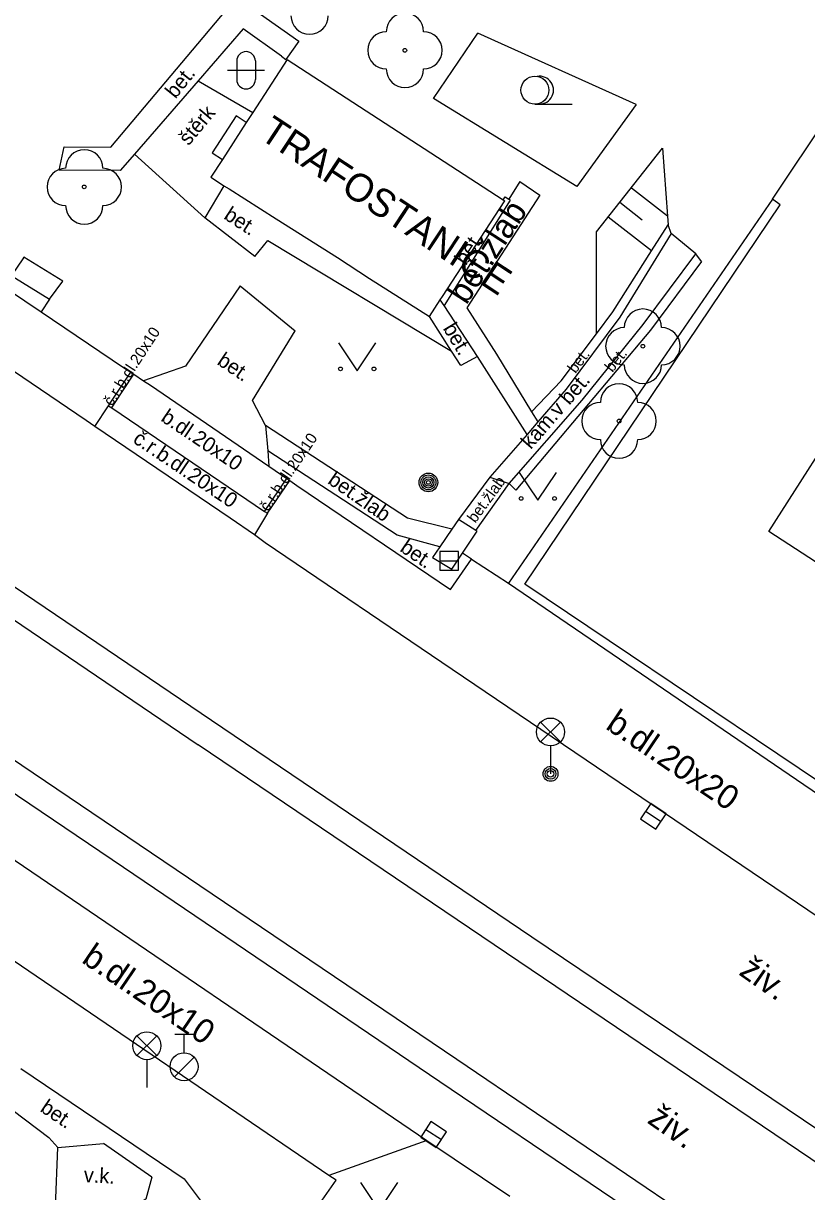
# Model space of a CAD drawing. Extents: x -600391 to -599491, y -1160176 to -1159402.
# Drawn here: x -599642.29 to -599621.26, y -1160151.73 to -1160120.35 of the extents above; entities that cross this region are included whole.
import ezdxf

# ---------------------------------------------------------------- set-up
doc = ezdxf.new("R2010")
doc.units = 0
for name, color, linetype in [('Level 10', 7, 'Continuous'), ('Level 11', 7, 'Continuous'), ('Level 13', 7, 'Continuous'), ('Level 14', 7, 'Continuous'), ('Level 15', 7, 'Continuous'), ('Level 21', 7, 'Continuous'), ('Level 22', 7, 'Continuous'), ('Level 24', 7, 'Continuous'), ('Level 25', 7, 'Continuous'), ('Level 27', 7, 'Continuous'), ('Level 28', 7, 'Continuous'), ('Level 33', 7, 'Continuous'), ('Level 36', 7, 'Continuous'), ('Level 40', 7, 'Continuous'), ('Level 41', 7, 'Continuous'), ('Level 42', 7, 'Continuous'), ('Level 5', 7, 'Continuous'), ('Level 7', 7, 'Continuous')]:
    doc.layers.add(name, color=color, linetype=linetype)

msp = doc.modelspace()

# ---------------------------------------------------------------- linework, layer by layer
at = {"layer": 'Level 10'}
for points in [[(-599592.64, -1160163.17), (-599597.82, -1160159.76), (-599598.73, -1160159.18), (-599598.77, -1160159.16), (-599601.13, -1160157.61), (-599601.18, -1160157.58), (-599602.26, -1160156.87), (-599609.13, -1160152.32), (-599609.84, -1160151.83), (-599610.01, -1160151.72), (-599619.13, -1160145.6), (-599630.78, -1160137.71), (-599635.8, -1160134.3), (-599636.09, -1160134.09), (-599636.74, -1160133.64), (-599640.38, -1160131.18), (-599640.61, -1160131.02), (-599651.38, -1160123.71), (-599657.07, -1160119.84), (-599658.67, -1160118.68), (-599662.19, -1160115.94), (-599667.52, -1160111.29)], [(-599631.46, -1160150.36), (-599634.09, -1160151.3), (-599642.77, -1160145.39), (-599642.97, -1160142.53)], [(-599631.46, -1160150.36), (-599634.09, -1160151.3), (-599642.77, -1160145.39), (-599642.97, -1160142.53)], [(-599631.46, -1160150.36), (-599629.23, -1160151.86)]]:
    msp.add_lwpolyline(points, dxfattribs=at)
at = {"layer": 'Level 11'}
for points in [[(-599576.774, -1160176.079), (-599578.81, -1160175.04), (-599578.82, -1160175.04), (-599585.85, -1160171.36), (-599593.032, -1160167.517), (-599600.1, -1160163.47), (-599609.48, -1160157.72), (-599620.06, -1160150.68), (-599628.64, -1160144.9), (-599637.24, -1160139.08), (-599645.91, -1160133.21), (-599654.83, -1160127.17), (-599659.769, -1160123.732), (-599664.56, -1160120.09), (-599669.916, -1160115.53), (-599675.01, -1160110.68), (-599679.565, -1160105.814), (-599683.84, -1160100.7), (-599687.806, -1160095.364), (-599691.46, -1160089.81), (-599694.56, -1160084.67), (-599703.07, -1160070.36)], [(-599706.78, -1160073.12), (-599698.31, -1160087.39), (-599695.34, -1160092.36), (-599691.52, -1160098.145), (-599687.4, -1160103.72), (-599687.39, -1160103.72), (-599682.907, -1160109.099), (-599678.11, -1160114.2), (-599672.902, -1160119.149), (-599667.4, -1160123.77), (-599662.334, -1160127.573), (-599657.12, -1160131.17), (-599648.43, -1160137.05), (-599639.61, -1160143.02), (-599631.11, -1160148.78), (-599622.43, -1160154.65), (-599611.72, -1160161.75), (-599602.22, -1160167.57), (-599602.21, -1160167.57), (-599587.73, -1160175.57), (-599586.751, -1160176.079)], [(-599625.84, -1160122.53), (-599630.09, -1160120.61)], [(-599637.6, -1160121.89), (-599636.13, -1160122.74)], [(-599625.13, -1160123.7), (-599625, -1160125.53), (-599624.98, -1160125.76)], [(-599639.31, -1160123.86), (-599637.42, -1160125.57)], [(-599636.91, -1160124.71), (-599637.42, -1160125.57)], [(-599629.22, -1160125.1), (-599631, -1160127.93)], [(-599629.41, -1160125.09), (-599629.36, -1160125.01), (-599629.26, -1160125.07)], [(-599629.22, -1160125.1), (-599629.26, -1160125.07)], [(-599621.97, -1160125.22), (-599622.18, -1160125.07)], [(-599645.77, -1160125.44), (-599641.82, -1160128.1), (-599639.61, -1160129.59)], [(-599636.08, -1160126.61), (-599637.42, -1160125.57)], [(-599628.65, -1160130.78), (-599627.85, -1160129.95), (-599626.91, -1160128.69), (-599626.47, -1160128.1), (-599625.43, -1160126.46), (-599624.98, -1160125.76)], [(-599624.09, -1160126.74), (-599624.24, -1160126.54), (-599624.9, -1160125.99), (-599624.98, -1160125.76)], [(-599636.08, -1160126.61), (-599635.73, -1160126.18), (-599630.8, -1160129.15)], [(-599624.09, -1160126.74), (-599625.46, -1160128.59), (-599629.07, -1160132.89), (-599629.25, -1160132.71)], [(-599636.47, -1160127.4), (-599637.94, -1160129.56)], [(-599636.47, -1160127.4), (-599635, -1160128.61)], [(-599641.59, -1160127.76), (-599641.82, -1160128.1)], [(-599635.79, -1160131.15), (-599636.14, -1160130.48), (-599635, -1160128.61)], [(-599639.61, -1160129.59), (-599639.41, -1160129.72), (-599639.33, -1160129.77), (-599639.07, -1160129.95), (-599638.88, -1160130.07), (-599635.7, -1160132.24), (-599635.22, -1160132.57), (-599635.14, -1160132.63), (-599634.95, -1160132.76), (-599630.83, -1160135.56), (-599630.26, -1160134.74), (-599629.27, -1160135.39)], [(-599637.94, -1160129.56), (-599639.07, -1160129.95)], [(-599640.01, -1160130.62), (-599639.93, -1160130.5), (-599639.41, -1160129.72)], [(-599639.92, -1160130.68), (-599639.85, -1160130.56), (-599639.33, -1160129.77)], [(-599640.38, -1160131.18), (-599640.01, -1160130.62), (-599639.92, -1160130.68), (-599635.82, -1160133.46), (-599635.74, -1160133.51), (-599636.09, -1160134.09)], [(-599635.79, -1160131.15), (-599635.73, -1160131.83), (-599635.7, -1160132.24)], [(-599635.82, -1160133.46), (-599635.22, -1160132.57)], [(-599635.74, -1160133.51), (-599635.14, -1160132.63)], [(-599629.77, -1160132.54), (-599629.25, -1160132.71)], [(-599630.26, -1160134.74), (-599630.5, -1160134.58)], [(-599642.97, -1160142.53), (-599631.46, -1160150.36)], [(-599642.36, -1160148.43), (-599637.98, -1160151.39), (-599637.17, -1160152.47), (-599636.43, -1160153.46)], [(-599642.9, -1160149.3), (-599641.61, -1160150.28), (-599641.37, -1160150.55)], [(-599641.43, -1160152.14), (-599641.37, -1160150.55), (-599640.14, -1160150.44)], [(-599638.85, -1160151.35), (-599640.14, -1160150.44)], [(-599629.24, -1160154.57), (-599629.4, -1160154.46), (-599629.79, -1160154.99), (-599634.27, -1160151.96), (-599633.9, -1160151.43), (-599634.09, -1160151.3)], [(-599638.85, -1160151.35), (-599639.01, -1160151.94), (-599639.49, -1160152.25)]]:
    msp.add_lwpolyline(points, dxfattribs=at)
at = {"layer": 'Level 13'}
for points in [[(-599655.21, -1160127.81), (-599646.33, -1160133.81), (-599637.6, -1160139.73)], [(-599656.77, -1160130.51), (-599648.01, -1160136.44), (-599639.19, -1160142.41), (-599630.66, -1160148.18), (-599622.1, -1160153.98)], [(-599628.99, -1160145.55), (-599637.6, -1160139.73)], [(-599620.49, -1160151.3), (-599628.99, -1160145.55)]]:
    msp.add_lwpolyline(points, dxfattribs=at)
at = {"layer": 'Level 14'}
msp.add_lwpolyline([(-599626.91, -1160128.69), (-599626.91, -1160125.95), (-599625.13, -1160123.7)], dxfattribs=at)
at = {"layer": 'Level 15'}
for points in [[(-599625, -1160125.53), (-599625.97, -1160124.77)], [(-599625.68, -1160125.63), (-599626.28, -1160125.16)], [(-599625.43, -1160126.46), (-599626.59, -1160125.55)]]:
    msp.add_lwpolyline(points, dxfattribs=at)
at = {"layer": 'Level 21'}
msp.add_lwpolyline([(-599625.84, -1160122.53), (-599627.43, -1160124.73), (-599631.28, -1160122.36), (-599630.09, -1160120.61)], dxfattribs=at)
at = {"layer": 'Level 22'}
for centre in [(-599632.05, -1160121.07), (-599640.66, -1160124.74), (-599625.66, -1160129.02), (-599626.3, -1160131.03)]:
    msp.add_circle(centre, 0.05, dxfattribs=at)
for centre, start, end in [((-599634.61, -1160120.14), 180, 0), ((-599632.05, -1160120.57), 0, 180), ((-599632.55, -1160121.07), 90, 270), ((-599631.55, -1160121.07), 270, 90), ((-599632.05, -1160121.57), 180, 0), ((-599640.66, -1160124.24), 0, 180), ((-599641.16, -1160124.74), 90, 270), ((-599640.16, -1160124.74), 270, 90), ((-599640.66, -1160125.24), 180, 0), ((-599625.66, -1160128.52), 0, 180), ((-599626.16, -1160129.02), 90, 270), ((-599625.16, -1160129.02), 270, 90), ((-599625.66, -1160129.52), 180, 0), ((-599626.3, -1160130.53), 0, 180), ((-599626.8, -1160131.03), 90, 270), ((-599625.8, -1160131.03), 270, 90), ((-599626.3, -1160131.53), 180, 0)]:
    msp.add_arc(centre, 0.5, start, end, dxfattribs=at)
at = {"layer": 'Level 24'}
for points in [[(-599636.58, -1160122.83), (-599637.23, -1160123.82)], [(-599636.31, -1160123.01), (-599636.58, -1160122.83)], [(-599637.23, -1160123.82), (-599636.95, -1160124)], [(-599628.96, -1160124.59), (-599628.43, -1160124.96), (-599630.39, -1160127.99)], [(-599628.96, -1160124.59), (-599629.26, -1160125.07)], [(-599624.9, -1160125.99), (-599626.28, -1160128.24), (-599627.72, -1160130.17), (-599628.48, -1160131.05), (-599628.77, -1160131.39), (-599629.77, -1160132.54), (-599630.61, -1160133.68)], [(-599642.28, -1160126.63), (-599642.31, -1160126.67), (-599642.6, -1160127.09), (-599642.62, -1160127.12)], [(-599641.24, -1160127.27), (-599642.28, -1160126.63)], [(-599630.15, -1160133.97), (-599629.25, -1160132.71), (-599627.29, -1160130.47), (-599625.65, -1160128.44), (-599624.24, -1160126.54)], [(-599642.62, -1160127.12), (-599641.59, -1160127.76)], [(-599641.59, -1160127.76), (-599641.24, -1160127.27)], [(-599630.39, -1160127.99), (-599629.59, -1160129.23)], [(-599628.77, -1160131.39), (-599630.1, -1160129.3)], [(-599629.59, -1160129.23), (-599628.65, -1160130.78), (-599628.48, -1160131.05)], [(-599630.79, -1160133.94), (-599631.98, -1160133.64), (-599635.79, -1160131.15)], [(-599631.11, -1160134.41), (-599632.26, -1160134.1), (-599635.73, -1160131.83)], [(-599630.61, -1160133.68), (-599630.79, -1160133.94), (-599631.11, -1160134.41), (-599631.31, -1160134.7)], [(-599630.11, -1160133.99), (-599630.15, -1160133.97), (-599630.61, -1160133.68)], [(-599630.79, -1160135.01), (-599630.5, -1160134.58), (-599630.11, -1160133.99)], [(-599631.31, -1160134.7), (-599630.79, -1160135.01)]]:
    msp.add_lwpolyline(points, dxfattribs=at)
at = {"layer": 'Level 25'}
for radius in [0.25, 0.2, 0.15, 0.1, 0.05]:
    msp.add_circle((-599631.42, -1160132.68), radius, dxfattribs=at)
at = {"layer": 'Level 27'}
for p, q in [((-599631.11, -1160134.79), (-599630.61, -1160134.79)), ((-599625.587, -1160141.509), (-599625.173, -1160141.791)), ((-599631.489, -1160150.062), (-599631.071, -1160150.338))]:
    msp.add_line(p, q, dxfattribs=at)
for points in [[(-599631.11, -1160135.04), (-599630.61, -1160135.04), (-599630.61, -1160134.54), (-599631.11, -1160134.54)], [(-599625.727, -1160141.716), (-599625.314, -1160141.997), (-599625.033, -1160141.584), (-599625.446, -1160141.303)], [(-599631.626, -1160150.271), (-599631.209, -1160150.546), (-599630.934, -1160150.129), (-599631.351, -1160149.854)]]:
    msp.add_lwpolyline(points, close=True, dxfattribs=at)
at = {"layer": 'Level 28'}
for p, q in [((-599638.23, -1160147.505), (-599637.73, -1160147.505)), ((-599637.98, -1160148.005), (-599637.98, -1160147.505)), ((-599638.238, -1160148.652), (-599637.708, -1160148.122))]:
    msp.add_line(p, q, dxfattribs=at)
msp.add_circle((-599637.98, -1160148.38), 0.375, dxfattribs=at)
at = {"layer": 'Level 33'}
for p, q in [((-599628.405, -1160139.65), (-599627.875, -1160139.12)), ((-599628.405, -1160139.12), (-599627.875, -1160139.65)), ((-599628.14, -1160139.76), (-599628.14, -1160140.51)), ((-599639.245, -1160148.08), (-599638.715, -1160147.55)), ((-599639.245, -1160147.55), (-599638.715, -1160148.08)), ((-599638.98, -1160148.19), (-599638.98, -1160148.94))]:
    msp.add_line(p, q, dxfattribs=at)
for centre, radius in [((-599628.14, -1160139.385), 0.375), ((-599628.14, -1160140.51), 0.2), ((-599628.14, -1160140.51), 0.145), ((-599628.14, -1160140.51), 0.0876), ((-599638.98, -1160147.815), 0.375)]:
    msp.add_circle(centre, radius, dxfattribs=at)
at = {"layer": 'Level 36'}
for p, q in [((-599636.566, -1160121.356), (-599636.566, -1160121.856)), ((-599636.066, -1160121.356), (-599636.066, -1160121.856)), ((-599636.816, -1160121.606), (-599635.816, -1160121.606)), ((-599628.56, -1160122.515), (-599627.56, -1160122.515))]:
    msp.add_line(p, q, dxfattribs=at)
for points in [[(-599633.83, -1160128.93), (-599633.33, -1160129.68), (-599632.83, -1160128.93)], [(-599628.98, -1160132.41), (-599628.48, -1160133.16), (-599627.98, -1160132.41)], [(-599633.24, -1160151.49), (-599632.74, -1160152.24), (-599632.24, -1160151.49)]]:
    msp.add_lwpolyline(points, dxfattribs=at)
for centre, radius in [((-599628.56, -1160122.14), 0.375), ((-599633.78, -1160129.63), 0.05), ((-599632.881, -1160129.63), 0.05), ((-599628.93, -1160133.11), 0.05), ((-599628.031, -1160133.11), 0.05)]:
    msp.add_circle(centre, radius, dxfattribs=at)
for centre, radius, start, end in [((-599636.316, -1160121.356), 0.25, 0, 180), ((-599628.435, -1160122.14), 0.375, 260.4059, 99.5941), ((-599636.316, -1160121.856), 0.25, 180, 0)]:
    msp.add_arc(centre, radius, start, end, dxfattribs=at)
at = {"layer": 'Level 5'}
for points in [[(-599635.21, -1160121.32), (-599636.13, -1160122.74), (-599636.31, -1160123.01), (-599636.95, -1160124), (-599637.26, -1160124.48)], [(-599635.21, -1160121.32), (-599629.41, -1160125.09), (-599629.37, -1160125.11)], [(-599637.26, -1160124.48), (-599636.95, -1160124.68), (-599636.91, -1160124.71), (-599636.77, -1160124.79)], [(-599636.77, -1160124.79), (-599635.51, -1160125.6)], [(-599631.39, -1160128.22), (-599631.1, -1160127.77), (-599631.04, -1160127.68), (-599629.37, -1160125.11)], [(-599635.51, -1160125.6), (-599633.86, -1160126.64)], [(-599633.86, -1160126.64), (-599633, -1160127.2)], [(-599622.28, -1160134), (-599617.68, -1160126.8)], [(-599633, -1160127.2), (-599631.39, -1160128.22)], [(-599596.84, -1160150.21), (-599597.5, -1160149.8), (-599601.87, -1160147.06), (-599602.52, -1160146.65), (-599604.81, -1160145.21), (-599606.36, -1160144.29), (-599607.63, -1160143.53), (-599608.98, -1160142.66), (-599609.04, -1160142.62), (-599610.19, -1160141.87), (-599610.44, -1160141.7), (-599622.28, -1160134)]]:
    msp.add_lwpolyline(points, dxfattribs=at)
at = {"layer": 'Level 7'}
for points in [[(-599622.18, -1160125.07), (-599616.18, -1160116.08)], [(-599639.95, -1160123.67), (-599636.56, -1160119.64)], [(-599636.56, -1160119.64), (-599634.9, -1160120.82), (-599635.25, -1160121.32)], [(-599635.36, -1160121.23), (-599636.39, -1160120.49), (-599637.6, -1160121.89), (-599639.31, -1160123.86), (-599639.7, -1160124.3), (-599641.33, -1160124.29)], [(-599635.36, -1160121.23), (-599635.25, -1160121.32)], [(-599641.33, -1160124.29), (-599641.2, -1160123.66), (-599639.95, -1160123.67)], [(-599622.18, -1160125.07), (-599629.27, -1160135.39)], [(-599628.83, -1160135.41), (-599621.97, -1160125.22)], [(-599630.1, -1160129.3), (-599631, -1160127.93), (-599631.1, -1160127.77)], [(-599630.55, -1160129.54), (-599630.8, -1160129.15), (-599631.39, -1160128.22)], [(-599630.1, -1160129.3), (-599630.55, -1160129.54)], [(-599629.27, -1160135.39), (-599613.18, -1160146.36)], [(-599612.98, -1160146.07), (-599628.83, -1160135.41)]]:
    msp.add_lwpolyline(points, dxfattribs=at)

# ---------------------------------------------------------------- texts
at = {"layer": 'Level 40'}
for s, height, rotation, p in [('bet.', 0.4, 51.2727, (-599638.21, -1160122.39)), ('štěrk', 0.4, 50, (-599637.86, -1160123.65)), ('bet.', 0.4, 327, (-599636.94, -1160125.58)), ('bet.', 0.4, 57, (-599630.41, -1160126.87)), ('bet.', 0.4, 300.958, (-599631.04, -1160128.54)), ('č.r.b.dl.20x10', 0.3, 57, (-599639.92, -1160130.65)), ('bet.', 0.4, 326, (-599637.12, -1160129.49)), ('bet.', 0.3, 53, (-599627.47, -1160129.77)), ('bet.', 0.3, 51, (-599626.48, -1160129.74)), ('kam.v bet.', 0.4, 49, (-599628.67, -1160131.81)), ('b.dl.20x10', 0.4, 326, (-599638.63, -1160131.01)), ('č.r.b.dl.20x10', 0.4, 326, (-599639.38, -1160131.59)), ('č.r.b.dl.20x10', 0.3, 56, (-599635.73, -1160133.48)), ('bet.', 0.4, 325.6597, (-599632.21, -1160134.51)), ('b.dl.20x20', 0.65, 326, (-599626.69, -1160139.28)), ('b.dl.20x10', 0.65, 325.765, (-599640.76, -1160145.56)), ('živ.', 0.65, 325.1493, (-599623.11, -1160145.89)), ('bet.', 0.4, 325.765, (-599641.87, -1160149.56)), ('živ.', 0.65, 325.1493, (-599625.57, -1160149.87)), ('v.k.', 0.4, 357, (-599640.68, -1160151.48))]:
    msp.add_text(s, height=height, rotation=rotation, dxfattribs=at).set_placement(p)
at = {"layer": 'Level 41'}
msp.add_text('TRAFOSTANICE', height=0.75, rotation=326.6276, dxfattribs=at).set_placement((-599635.99, -1160123.42))
at = {"layer": 'Level 42'}
for height, rotation, p in [(0.65, 57, (-599630.4, -1160127.93)), (0.4, 325.2787, (-599634.15, -1160132.69)), (0.3, 54, (-599630.16, -1160133.79))]:
    msp.add_text('bet.žlab', height=height, rotation=rotation, dxfattribs=at).set_placement(p)

doc.saveas('drawing.dxf')
